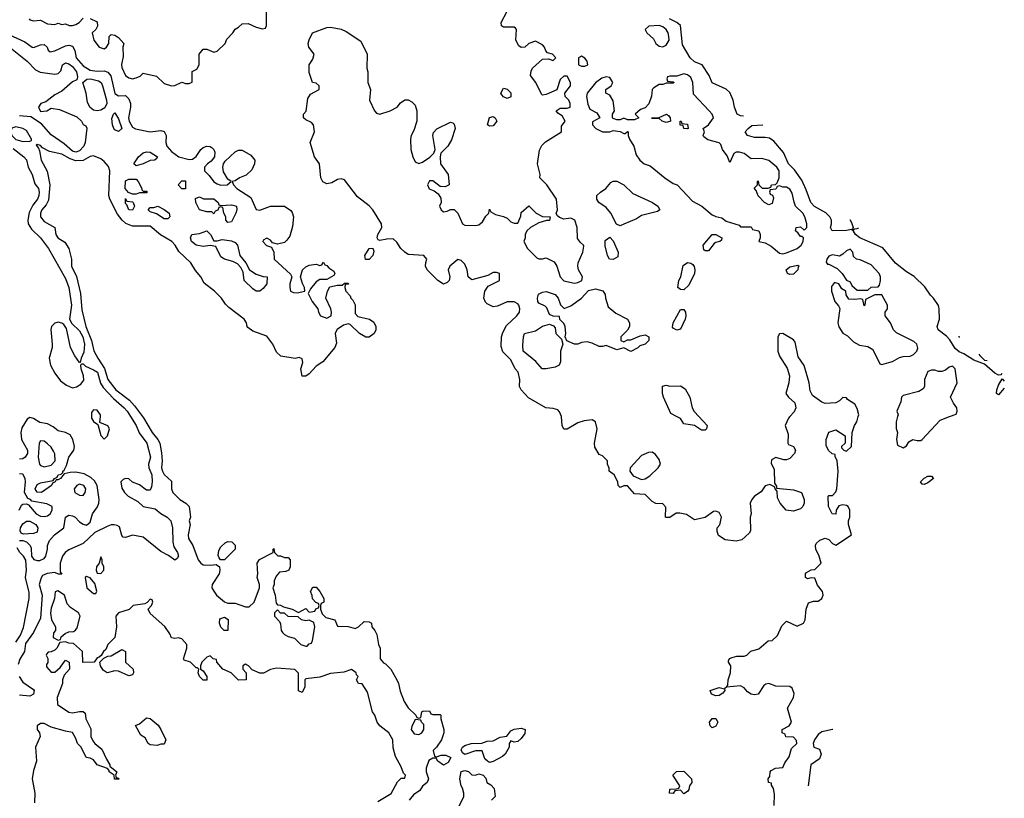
# Model space of a CAD drawing. Header units: inches. Extents: x 2380053 to 2584298, y 380219 to 546618.
# Tile 747 of 788: x 2563552 to 2569123, y 467840 to 472245. Entities that reach past the tile are written whole.
import ezdxf

# ---------------------------------------------------------------- set-up
doc = ezdxf.new("R2010")
doc.units = ezdxf.units.IN
doc.header["$MEASUREMENT"] = 0
doc.layers.add('C5466', color=7, linetype='Continuous')
doc.layers.add('C5467', color=7, linetype='Continuous')

msp = doc.modelspace()

# ---------------------------------------------------------------- linework, layer by layer
at = {"layer": 'C5466', "color": 2}
for points, elevation in [([(2564178.5, 470000), (2564210.4, 469950), (2564227.2, 469907.2), (2564270.4, 469850), (2564292, 469770), (2564280.5, 469730), (2564283, 469710), (2564298.7, 469670), (2564301.3, 469630), (2564297.6, 469602.4), (2564290, 469584), (2564270, 469584), (2564230, 469613.2), (2564190, 469628), (2564170, 469648), (2564150, 469648.7), (2564136.9, 469643.1), (2564124.7, 469630), (2564130, 469594), (2564144.7, 469570), (2564164.7, 469550), (2564219.3, 469519.3), (2564250, 469491.3), (2564318.5, 469478.5), (2564350.5, 469450.5), (2564386, 469430), (2564406.8, 469410), (2564417.1, 469370), (2564417.3, 469290), (2564423.5, 469263.5), (2564444.7, 469230), (2564450.8, 469210), (2564443.6, 469196.4), (2564430, 469188), (2564393.6, 469213.6), (2564350, 469236), (2564250, 469317.2), (2564190, 469329), (2564150, 469315.3), (2564138, 469318), (2564130, 469326), (2564115.6, 469375.6), (2564103.7, 469383.7), (2564086.8, 469386.8), (2564070, 469387), (2564050, 469379.5), (2563976.7, 469343.3), (2563910, 469281.2), (2563830, 469246.6), (2563808.6, 469231.5), (2563793.4, 469210), (2563780.7, 469170), (2563781, 469121), (2563791, 469109), (2563771, 469109), (2563750, 469117.2), (2563707.7, 469112.3), (2563680.4, 469099.6), (2563672.5, 469087.5), (2563661.6, 469050), (2563678.7, 468990), (2563670, 468859), (2563630, 468777.2), (2563583.8, 468716.2), (2563579.3, 468670), (2563553, 468627), (2563543.2, 468596.8)], 30), ([(2563550, 469298), (2563570, 469298), (2563590, 469291), (2563611, 469270), (2563615.9, 469255.9), (2563618, 469210), (2563630.9, 469190.9), (2563650, 469184.7), (2563665.4, 469185.4), (2563690, 469196), (2563699.3, 469210), (2563709.2, 469250), (2563709.3, 469270.7), (2563720.7, 469299.3), (2563749.2, 469330), (2563802, 469370), (2563810, 469430.6), (2563830, 469442), (2563850, 469438), (2563866, 469430), (2563890, 469404.7), (2563910, 469391.3), (2563930, 469386), (2563950, 469402), (2563963.7, 469450), (2563991.4, 469488.5), (2563999.5, 469510), (2564000.9, 469530), (2563989.6, 469610), (2563975.8, 469635.8), (2563954.3, 469654.3), (2563916.4, 469676.4), (2563870, 469685.1), (2563837.3, 469682.7), (2563803.6, 469676.4), (2563782, 469650), (2563770, 469642), (2563758, 469642), (2563752, 469630), (2563738, 469622), (2563731.3, 469610), (2563674.8, 469570), (2563650, 469572.7), (2563639.6, 469590), (2563650, 469614.8), (2563670, 469624.9), (2563742, 469638), (2563748, 469650), (2563763.1, 469656.9), (2563769, 469670), (2563785.6, 469674.4), (2563796.4, 469683.6), (2563795.3, 469690), (2563803.7, 469696.3), (2563816.6, 469723.4), (2563829.6, 469770.4), (2563859, 469810), (2563861.2, 469830), (2563853.2, 469870), (2563837, 469897), (2563810, 469909.3), (2563770, 469919.3), (2563742, 469942), (2563710, 469959.5), (2563666, 469966), (2563630, 469989), (2563610, 469995.3), (2563594.8, 469985.2), (2563564, 469936), (2563557.3, 469910), (2563562, 469870), (2563596.5, 469810), (2563595.3, 469790), (2563583, 469770), (2563570, 469761.3), (2563550, 469758.7)], 30), ([(2563958, 470000), (2563958, 469990), (2563970, 469972), (2563994, 469954), (2564010, 469892), (2564030, 469872), (2564048, 469890), (2564059, 469930), (2564050, 469948), (2564006, 469966), (2564008.1, 470000)], 30), ([(2564247.2, 470000), (2564252.7, 469992.7), (2564301.6, 469910), (2564334, 469870), (2564344.9, 469850), (2564353.7, 469793.7), (2564358, 469750), (2564354, 469710), (2564360.7, 469690), (2564370, 469671.3), (2564410, 469634), (2564411.3, 469590), (2564418, 469570), (2564458, 469530), (2564492, 469510), (2564511, 469490), (2564518, 469430), (2564511.3, 469410), (2564516, 469390), (2564504.9, 469330), (2564507.3, 469310), (2564530.7, 469270.7), (2564561, 469190), (2564576, 469170), (2564590, 469160.7), (2564630, 469158.8), (2564663.6, 469163.6), (2564682, 469150), (2564684.7, 469130), (2564681, 469110), (2564641, 469050), (2564638.8, 469030), (2564650, 469011.3), (2564666, 468990), (2564710, 468950.8), (2564730, 468944.9), (2564770, 468943.8), (2564830, 468924), (2564850, 468922.8), (2564879, 468950), (2564908.7, 469030), (2564908.7, 469050), (2564895.3, 469090), (2564899, 469110), (2564895.3, 469170), (2564908.8, 469191.1), (2564986, 469230), (2564986, 469250), (2564990, 469254), (2564994, 469230), (2565012, 469212), (2565028, 469212), (2565050, 469202), (2565070, 469202), (2565082, 469190), (2565082, 469150), (2565074, 469130), (2565056.9, 469123.1), (2565021, 469119), (2565002.8, 469097.2), (2564991, 469070), (2564990.8, 469049.2), (2564984.7, 469030), (2564998, 468990), (2565003.6, 468943.6), (2565010, 468934), (2565028, 468932), (2565043.6, 468923.6), (2565094, 468910), (2565130, 468892), (2565170, 468914), (2565190, 468894), (2565222, 468898), (2565227.3, 468912.7), (2565242, 468918), (2565246, 468930), (2565242, 468942), (2565227.3, 468947.3), (2565208.4, 468968.4), (2565207.3, 468987.3), (2565198, 469010), (2565210, 469034), (2565230, 469034), (2565250.9, 469010.9), (2565272, 468970), (2565272, 468950), (2565258, 468942), (2565254, 468930), (2565254, 468910), (2565263.6, 468883.6), (2565283.6, 468863.6), (2565334, 468850), (2565350, 468814), (2565410, 468812), (2565450, 468801), (2565468, 468810), (2565500.4, 468839.6), (2565530, 468838), (2565542, 468830), (2565544.7, 468810), (2565562, 468790), (2565572.7, 468767.3), (2565581, 468710), (2565591.3, 468690), (2565591.3, 468630), (2565610, 468606), (2565621, 468601), (2565651, 468571), (2565686, 468510), (2565696, 468490), (2565705.2, 468445.2), (2565727.5, 468387.5), (2565750, 468352), (2565794, 468310), (2565798, 468298), (2565810, 468294), (2565822, 468298), (2565828, 468330), (2565832.7, 468332.7), (2565870, 468334), (2565878, 468318), (2565890, 468314), (2565930, 468314), (2565934, 468310), (2565934, 468290), (2565952, 468230), (2565952, 468210), (2565938, 468170), (2565911, 468129), (2565892, 468110), (2565898, 468078), (2565910, 468074), (2565936.4, 468083.6), (2565963.6, 468083.6), (2565992, 468070), (2565976.9, 468043.1), (2565950, 468028), (2565918, 468050), (2565907.3, 468067.3), (2565890, 468068), (2565866.8, 468053.2), (2565851, 468010), (2565851, 467990), (2565864.7, 467950), (2565858, 467930), (2565830.9, 467909.1), (2565815.9, 467884.1), (2565779.8, 467860.2), (2565756, 467830)], 34), ([(2567909.6, 470000), (2567901, 469990), (2567882, 469950), (2567899.8, 469899.8), (2567898, 469850), (2567902, 469842), (2567930.7, 469830.7), (2567941, 469810), (2567936, 469790), (2567910, 469762), (2567890, 469754), (2567874.6, 469754.6), (2567830, 469768), (2567805.4, 469754.6), (2567803.6, 469736.4), (2567821, 469701), (2567822, 469622), (2567834, 469606), (2567834, 469594), (2567930, 469585.5), (2567976, 469570), (2567990.9, 469530.9), (2567991.3, 469510), (2567982, 469490), (2567970, 469478), (2567930, 469464), (2567889.4, 469469.4), (2567855.3, 469510), (2567840.4, 469540.4), (2567838, 469578), (2567826, 469590), (2567822, 469602), (2567795.3, 469615.3), (2567770, 469608), (2567746.4, 469573.6), (2567710, 469549.2), (2567694, 469530), (2567684.9, 469510), (2567691.3, 469450), (2567684.7, 469430), (2567686, 469354), (2567679.8, 469340.2), (2567637.3, 469302.7), (2567606, 469294), (2567542.7, 469302.7), (2567506, 469326), (2567499, 469350), (2567499, 469370), (2567513, 469387), (2567522, 469430), (2567510, 469457.2), (2567490, 469464), (2567478, 469462), (2567430.7, 469429.3), (2567370, 469415.3), (2567325.2, 469445.2), (2567286.4, 469453.6), (2567266.8, 469453.2), (2567230, 469428.7), (2567208.8, 469428.9), (2567206, 469430), (2567207.3, 469487.3), (2567190, 469506), (2567151.3, 469508.7), (2567130, 469519), (2567090, 469558), (2567030, 469562), (2566990, 469608), (2566970, 469608), (2566950, 469598), (2566938, 469610), (2566935.3, 469630), (2566915.3, 469670), (2566888, 469690), (2566887.3, 469707.3), (2566878, 469730), (2566878, 469750), (2566850, 469778), (2566830, 469786), (2566806, 469826), (2566803.7, 469850), (2566819.5, 469930), (2566809.4, 469969.4), (2566790, 469981.2), (2566744.7, 469975.3), (2566710, 469964), (2566650, 469929), (2566630, 469929), (2566621.2, 469950), (2566617.5, 469997.5), (2566616.5, 470000)], 34), ([(2567394.4, 470000), (2567442, 469950), (2567438, 469930), (2567430, 469922), (2567410, 469922), (2567370, 469948.7), (2567310, 469958), (2567290, 469988), (2567267.4, 470000)], 30), ([(2567820.2, 467799.8), (2567823.1, 467863.1), (2567816.4, 467896.4), (2567806, 467914), (2567806, 467926), (2567788, 467930), (2567786, 467950), (2567796.4, 467963.6), (2567798, 467990), (2567803.1, 467996.9), (2567828.8, 468011.1), (2567870, 468014), (2567880.2, 468039.8), (2567904.7, 468075.3), (2567918, 468122), (2567948, 468150), (2567947.3, 468167.3), (2567930, 468186), (2567887.3, 468187.3), (2567882, 468202), (2567866, 468210), (2567866, 468230), (2567906, 468250), (2567918, 468270), (2567895.3, 468350), (2567929.2, 468410), (2567932.9, 468432.9), (2567922.7, 468462.7), (2567910, 468473.2), (2567830, 468474), (2567790, 468489.3), (2567774, 468486), (2567762.5, 468477.5), (2567730.6, 468429.4), (2567710, 468425.2), (2567689.6, 468429.6), (2567670, 468442.7), (2567650, 468465.2), (2567630, 468476), (2567551.2, 468468.9), (2567542, 468462), (2567559, 468481), (2567561.2, 468510), (2567574, 468550), (2567575.3, 468590), (2567562, 468610), (2567563.1, 468616.9), (2567568.8, 468631.1), (2567583.1, 468636.9), (2567610, 468644.7), (2567650, 468644.7), (2567666, 468650), (2567688.4, 468671.6), (2567733.6, 468686.4), (2567786, 468730), (2567810, 468732), (2567838.6, 468761.4), (2567863.7, 468816.3), (2567890, 468842), (2567950, 468814), (2567986, 468830), (2567995.3, 468850), (2568002, 468910), (2568014.6, 468945.4), (2568044, 468956), (2568070, 468954.8), (2568090, 468971.3), (2568098, 468990), (2568093.2, 469010), (2568065.2, 469045.2), (2568050, 469086), (2568030, 469088), (2568010, 469082), (2567998, 469090), (2567998, 469110), (2568003.1, 469116.9), (2568030, 469132), (2568050, 469134), (2568086, 469170), (2568075.3, 469210), (2568057.2, 469250), (2568054, 469270), (2568059, 469281), (2568079, 469301), (2568110, 469312), (2568130, 469304.7), (2568150, 469282), (2568170, 469272), (2568258, 469330), (2568242, 469390), (2568242, 469410), (2568248.8, 469431.1), (2568249, 469470), (2568239, 469490), (2568230, 469497.2), (2568210, 469501.2), (2568186, 469494), (2568172, 469470), (2568170, 469448), (2568148.8, 469448.9), (2568128, 469490), (2568126, 469550), (2568130, 469554), (2568150, 469554), (2568170, 469574), (2568175.3, 469590), (2568182, 469690), (2568178, 469750), (2568166, 469774), (2568166, 469786), (2568148.4, 469788.4), (2568127.3, 469807.3), (2568115.3, 469835.3), (2568114, 469870), (2568129.2, 469910.8), (2568170, 469924.7), (2568222, 469890), (2568222, 469850), (2568202, 469830), (2568202, 469822), (2568214, 469810), (2568230, 469804.7), (2568258, 469830), (2568262, 469910), (2568275.3, 469950), (2568288.7, 469970), (2568296.4, 470000)], 34), ([(2568519.3, 470000), (2568511.3, 469970), (2568511.6, 469931.6), (2568518, 469910), (2568512, 469870), (2568518, 469838), (2568550, 469822), (2568570, 469834), (2568583.1, 469856.9), (2568606, 469870), (2568630, 469864.7), (2568650, 469864.7), (2568658, 469870), (2568760.2, 469979.8), (2568813.3, 470000)], 34), ([(2563548.7, 469470), (2563561.2, 469498.8), (2563570, 469504.7), (2563590, 469506), (2563601, 469501), (2563644.9, 469450), (2563670, 469437.1), (2563690, 469433.4), (2563710, 469438.8), (2563724, 469450), (2563736, 469470), (2563735.3, 469490), (2563705.6, 469505.6), (2563621.2, 469521.2), (2563613.2, 469530), (2563597, 469537), (2563578.4, 469570), (2563585.1, 469630), (2563582, 469650), (2563570, 469673.2), (2563550, 469676)], 34), ([(2563530, 468722.8), (2563556.9, 468763.1), (2563573.1, 468806.9), (2563605.1, 468970), (2563604.7, 469004.7), (2563585.1, 469090), (2563589.5, 469130), (2563587, 469187), (2563574, 469210), (2563552.7, 469230), (2563536.6, 469256.6)], 30), ([(2565578, 467822), (2565653.6, 467866.4), (2565690, 467934), (2565710, 467954), (2565730, 467954), (2565735.3, 467970), (2565723.1, 467983.1), (2565710, 468018), (2565677.2, 468077.2), (2565665.6, 468125.6), (2565662.7, 468170), (2565641.2, 468210), (2565589.3, 468249.3), (2565575.3, 468270), (2565562, 468310), (2565548.7, 468330), (2565520.2, 468440.2), (2565490, 468488), (2565468, 468490), (2565458, 468510), (2565466, 468530), (2565458, 468538), (2565455.3, 468550), (2565430, 468568), (2565386.4, 468553.6), (2565310, 468546), (2565250, 468525.2), (2565170, 468515.3), (2565164.7, 468510), (2565164.7, 468470), (2565150, 468438), (2565128.7, 468448.7), (2565128.7, 468548.7), (2565108.7, 468568.7), (2565004.5, 468575.5), (2564970.9, 468569.1), (2564931.2, 468548.9), (2564910, 468548.7), (2564867.3, 468567.3), (2564846, 468590), (2564830, 468598), (2564814, 468590), (2564814, 468570), (2564834, 468550), (2564834, 468510), (2564790, 468508.7), (2564749, 468549), (2564702, 468570), (2564668, 468610), (2564666, 468626), (2564646, 468630), (2564630, 468646), (2564610, 468638), (2564582, 468610), (2564574, 468590), (2564574, 468570), (2564590, 468562), (2564611, 468530), (2564610.8, 468509.2), (2564590, 468508.7), (2564569.3, 468529.3), (2564562, 468550), (2564566, 468570), (2564558, 468578), (2564550, 468578), (2564518, 468610), (2564482, 468622), (2564478, 468630), (2564498, 468690), (2564498, 468710), (2564470, 468742), (2564450, 468748.7), (2564430, 468744), (2564410, 468748), (2564402, 468770), (2564372.9, 468812.9), (2564290, 468886), (2564278, 468910), (2564298, 468930), (2564306, 468950), (2564302, 468962), (2564290, 468966), (2564272.7, 468947.3), (2564259.6, 468940.4), (2564194, 468930), (2564171, 468909), (2564110, 468888.7), (2564096, 468870), (2564098.8, 468810), (2564090.7, 468749.3), (2564050.7, 468709.3), (2564038.5, 468681.5), (2564026, 468670), (2564012.7, 468647.3), (2564002, 468638), (2563990, 468635.3), (2563974, 468610), (2563909, 468609), (2563908, 468670), (2563856.4, 468716.4), (2563830, 468718), (2563810, 468726), (2563778, 468722), (2563762, 468690), (2563750, 468678), (2563730, 468668), (2563712.7, 468667.3), (2563703.6, 468656.4), (2563702, 468650), (2563711.3, 468631.3), (2563711.3, 468608.7), (2563703.6, 468596.4), (2563703.6, 468583.6), (2563730, 468554), (2563750, 468554), (2563780.4, 468579.6), (2563810, 468622), (2563831.2, 468611.1), (2563834, 468570), (2563803.6, 468536.4), (2563794, 468510), (2563794, 468490), (2563764, 468410), (2563766, 468370), (2563830, 468326.8), (2563850, 468322.8), (2563890, 468332), (2563910, 468332), (2563922, 468322), (2563926.8, 468290), (2563953.4, 468233.4), (2563954.8, 468190), (2563965.2, 468165.2), (2563976, 468150), (2564017.3, 468117.3), (2564042, 468062), (2564062, 468030), (2564062, 468022), (2564102, 467990), (2564094, 467970), (2564098, 467958), (2564110, 467954), (2564112, 467948), (2564088.8, 467948.9), (2564086, 467970), (2564058, 467990), (2564058, 467998), (2564048.7, 468008.7), (2563989.3, 468029.3), (2563970, 468058), (2563950, 468068), (2563928, 468070), (2563899, 468130), (2563879, 468150), (2563870, 468178), (2563850, 468213.2), (2563810, 468219), (2563730, 468242), (2563690, 468264), (2563670, 468264), (2563651.3, 468250), (2563651.3, 468230), (2563664.7, 468210), (2563666.8, 468190), (2563640.7, 468130), (2563647.3, 468050), (2563630, 467998), (2563623, 467950), (2563638, 467870), (2563634.6, 467814.6)], 34), ([(2563548.8, 468528.8), (2563570, 468496.3), (2563630, 468454.8), (2563633.4, 468450), (2563630, 468428.7), (2563610, 468417.2), (2563550, 468422.9)], 30), ([(2568152.3, 468228.6), (2568150, 468228.7), (2568090, 468215.3), (2568070, 468201.2), (2568048.4, 468171.6), (2568040.7, 468150), (2568044.7, 468130), (2568077.5, 468117.5), (2568087.3, 468090), (2568076.3, 468063.7), (2568028, 468030), (2568012.2, 467911.5)], 34), ([(2566026, 467770), (2566064, 467850), (2566064, 467870), (2566057.2, 467897.2), (2566049, 467910), (2566042, 467950), (2566050, 467992), (2566070, 467998), (2566090.9, 467990.9), (2566110, 467972), (2566130, 467971.3), (2566150, 467978), (2566174, 467970), (2566190, 467954), (2566194, 467930), (2566216.9, 467916.9), (2566236, 467896), (2566242, 467850), (2566222, 467830)], 34)]:
    msp.add_lwpolyline(points, dxfattribs=dict(at, elevation=elevation))
for points, elevation in [([(2563670, 469862), (2563661, 469850), (2563656.5, 469770), (2563664.4, 469730), (2563670, 469722), (2563690, 469714.4), (2563730, 469724.9), (2563753, 469750), (2563750, 469788), (2563743.8, 469803.8), (2563730, 469826), (2563710, 469846), (2563690, 469861.2)], 34), ([(2567130, 469799), (2567110, 469796), (2567070, 469779.3), (2567006, 469710), (2567004.7, 469690), (2567023.5, 469663.5), (2567070, 469642.8), (2567090, 469646.8), (2567116.3, 469663.7), (2567165.2, 469710), (2567178, 469730), (2567170, 469757.2), (2567150, 469785.2)], 34), ([(2568670, 469615.3), (2568658, 469618), (2568649, 469630), (2568670, 469651.3), (2568690, 469662), (2568710, 469662), (2568722, 469650), (2568690, 469625.2)], 30), ([(2563890, 469617.6), (2563874.8, 469610), (2563859.1, 469590), (2563864, 469570), (2563890, 469555.5), (2563910, 469554), (2563922, 469570), (2563925.1, 469590), (2563915.1, 469610)], 34), ([(2563573.6, 469333.6), (2563560.9, 469340.9), (2563554, 469354), (2563557, 469370), (2563570, 469393), (2563590, 469408.2), (2563610, 469408.4), (2563643.8, 469390), (2563654.9, 469370), (2563650, 469345.2), (2563630, 469338)], 30), ([(2564688.4, 469188.4), (2564680.2, 469200.2), (2564674.6, 469214.6), (2564678, 469242), (2564690, 469262), (2564714.6, 469285.4), (2564730, 469292), (2564751.6, 469291.6), (2564771.6, 469271.6), (2564771, 469250), (2564710, 469188.7)], 34), ([(2564010, 469206), (2564002, 469170), (2563986.8, 469150), (2563984.7, 469130), (2563990, 469114), (2564010, 469112), (2564028, 469130), (2564028, 469150), (2564018, 469170), (2564018, 469190)], 34), ([(2563930, 469095.3), (2563922, 469090), (2563931, 469030), (2563970, 468998), (2563982, 468998), (2563988.4, 469011.6), (2563976, 469056), (2563950, 469088)], 34), ([(2563766.8, 469013.2), (2563751.6, 469008.4), (2563748, 468970), (2563730, 468915.3), (2563727, 468887), (2563731.3, 468850), (2563754, 468810), (2563754, 468790), (2563743.6, 468776.4), (2563742, 468750), (2563770, 468734), (2563782, 468738), (2563787.3, 468752.7), (2563808.4, 468771.6), (2563830, 468782), (2563856.4, 468783.6), (2563868.4, 468791.6), (2563876.4, 468803.6), (2563894, 468870), (2563884, 468890), (2563839.6, 468919.6), (2563821, 468941), (2563805.2, 468990)], 34), ([(2564730, 468788.7), (2564708, 468790), (2564690, 468808), (2564682, 468830), (2564684.7, 468855.3), (2564710, 468864.7), (2564731, 468851)], 30), ([(2565010, 468906), (2564994, 468890), (2564994, 468870), (2565021, 468841), (2565026.8, 468826.8), (2565030.8, 468790), (2565038.5, 468778.5), (2565050, 468766), (2565070, 468756), (2565106, 468746), (2565142, 468710), (2565170, 468701), (2565179, 468701), (2565190, 468714), (2565202, 468718), (2565208, 468732), (2565222, 468810), (2565215.3, 468835.3), (2565190, 468848.7), (2565170, 468844), (2565146, 468850), (2565127.3, 468867.3), (2565070, 468868.7), (2565050, 468888), (2565027.3, 468887.3)], 34), ([(2564170, 468533.2), (2564110, 468559), (2564090, 468562), (2564046, 468550), (2564024.7, 468564.7), (2564008.7, 468590), (2564006, 468610), (2564027.3, 468632.7), (2564050, 468644.7), (2564070, 468646), (2564130, 468682), (2564151.3, 468670), (2564151.3, 468610), (2564193.4, 468570), (2564194.8, 468550), (2564190, 468538)], 34), ([(2567490, 468419), (2567466, 468430), (2567458, 468450), (2567510, 468466), (2567539.8, 468459.8), (2567541, 468450), (2567530, 468435.3), (2567510, 468421.2)], 34), ([(2564330, 468138), (2564290, 468142), (2564278, 468150), (2564262, 468182), (2564236.4, 468196.4), (2564207.3, 468252.7), (2564230, 468262), (2564270, 468296), (2564290, 468290.8), (2564334.6, 468254.6), (2564351, 468230), (2564378, 468170), (2564370, 468146), (2564350, 468146)], 34), ([(2565790, 468286), (2565770, 468246), (2565766.8, 468230), (2565784.5, 468204.5), (2565810, 468201), (2565828, 468210), (2565838, 468230), (2565838, 468258), (2565826, 468270), (2565822, 468282)], 34), ([(2567470, 468238), (2567458, 468250), (2567455.3, 468270), (2567470, 468291.3), (2567490, 468291), (2567501, 468270), (2567490, 468248)], 34), ([(2566350, 468158), (2566330, 468166), (2566322, 468150), (2566321, 468130), (2566298.8, 468090), (2566283.4, 468076.6), (2566230, 468048.7), (2566210, 468042), (2566198, 468050), (2566184, 468064), (2566168, 468108), (2566130, 468108.7), (2566070, 468088.7), (2566056.4, 468096.4), (2566050, 468114), (2566058, 468130), (2566070, 468138), (2566106, 468150), (2566167.3, 468152.7), (2566196.4, 468163.6), (2566230, 468166), (2566270, 468186), (2566308.7, 468191.3), (2566330, 468222), (2566348.8, 468231.1), (2566390, 468236), (2566411.3, 468230), (2566410, 468206), (2566390, 468178), (2566370, 468162)], 34), ([(2567310, 467866), (2567290, 467886), (2567258, 467882), (2567250, 467868), (2567228, 467870), (2567230, 467892), (2567267.3, 467892.7), (2567282, 467898), (2567286, 467910), (2567248, 467970), (2567268.4, 467991.6), (2567310, 467994), (2567352, 467950), (2567354, 467930), (2567342, 467910), (2567338, 467890), (2567330, 467878)], 34)]:
    msp.add_lwpolyline(points, close=True, dxfattribs=dict(at, elevation=elevation))
at = {"layer": 'C5467', "color": 2}
for points, elevation in [([(2563950, 472251.3), (2563990, 472232), (2563991.6, 472208.4), (2563982, 472190), (2563962, 472170), (2563971.3, 472130), (2564002, 472090), (2564030, 472081), (2564042, 472090), (2564055.3, 472110), (2564058, 472150), (2564070, 472162), (2564090, 472158), (2564110, 472144.7), (2564141, 472110), (2564136, 472090), (2564136.9, 472036.9), (2564127.9, 471992.1), (2564130, 471974), (2564151.3, 471930), (2564170, 471916), (2564190, 471911), (2564210, 471916), (2564233.6, 471926.4), (2564250, 471942), (2564326.4, 471926.4), (2564370, 471884.7), (2564410, 471871.3), (2564430, 471872), (2564470, 471891.3), (2564490, 471884.7), (2564510, 471884.7), (2564528, 471892), (2564528.4, 471951.6), (2564554.6, 471965.4), (2564568, 471990), (2564568, 472050), (2564590, 472078), (2564610, 472078), (2564650, 472061), (2564670, 472066.8), (2564714, 472110), (2564724.7, 472135.3), (2564758, 472170), (2564770, 472192), (2564790, 472202), (2564810, 472222), (2564843.6, 472223.6), (2564890, 472202), (2564926, 472194), (2564942, 472198), (2564947.3, 472212.7), (2564948, 472290)], 38), ([(2566616.5, 470000), (2566606.6, 470026.6), (2566597, 470037), (2566570, 470046), (2566528, 470050), (2566430, 470106), (2566389.2, 470150), (2566379.3, 470170), (2566382, 470210), (2566372.3, 470250), (2566356, 470270), (2566330, 470321.2), (2566285.1, 470365.1), (2566276.6, 470396.6), (2566278, 470450), (2566285.4, 470474.6), (2566305.4, 470514.6), (2566364, 470570), (2566379, 470590), (2566382, 470610), (2566375.3, 470630), (2566370, 470638), (2566350, 470648), (2566310, 470648.7), (2566255.9, 470624.1), (2566230, 470621.2), (2566197, 470637), (2566187.2, 470647.2), (2566177, 470670), (2566182.7, 470710), (2566202.9, 470737.1), (2566266, 470770), (2566266, 470810), (2566250, 470815.3), (2566230, 470814), (2566201.4, 470798.6), (2566110, 470774), (2566089, 470790), (2566084, 470830), (2566070, 470862), (2566050, 470882), (2566030, 470888.7), (2565984.7, 470850), (2565976, 470830), (2565986, 470790), (2565981, 470770), (2565970, 470759), (2565949.1, 470749.1), (2565918, 470770), (2565858, 470830), (2565848.7, 470850), (2565848.8, 470871.1), (2565855.3, 470890), (2565838, 470910), (2565750, 470917.2), (2565730, 470929.2), (2565709, 470950), (2565685.6, 470985.6), (2565664.7, 471004.7), (2565630, 471003.7), (2565590, 470995.3), (2565580.2, 471000.2), (2565575.3, 471010), (2565579, 471030), (2565601.2, 471070), (2565599, 471090), (2565549.3, 471170), (2565530, 471192.7), (2565462.4, 471242.4), (2565390, 471339), (2565370, 471344), (2565350, 471341.2), (2565317.5, 471322.5), (2565290, 471316), (2565267, 471327), (2565255.1, 471350), (2565248.7, 471430), (2565219, 471470), (2565195.3, 471550), (2565219, 471610), (2565214, 471650), (2565203.1, 471663.1), (2565170, 471678), (2565158, 471690), (2565158, 471710), (2565172.7, 471727.3), (2565181.2, 471798.8), (2565196.4, 471823.6), (2565246, 471850), (2565246, 471870), (2565230, 471886), (2565208.8, 471888.9), (2565190, 471946), (2565188.7, 471990), (2565210, 472022), (2565217.2, 472050), (2565187, 472090), (2565184.5, 472110), (2565189.6, 472130.4), (2565209.4, 472170.6), (2565290, 472200.7), (2565310, 472202), (2565370.6, 472190.6), (2565398.5, 472178.5), (2565482.8, 472122.8), (2565518, 472050), (2565516, 471970), (2565521, 471950), (2565520.7, 471890), (2565537.3, 471850), (2565531, 471790), (2565558.8, 471730), (2565570, 471716), (2565590, 471710.8), (2565648, 471730), (2565688, 471750), (2565705.6, 471774.4), (2565730, 471791), (2565750, 471791), (2565770, 471781), (2565790, 471762), (2565798.8, 471730), (2565799.1, 471670), (2565782.5, 471617.5), (2565766, 471590), (2565762.8, 471570), (2565765.5, 471510), (2565776.3, 471470), (2565790, 471441), (2565810, 471430.8), (2565830, 471438.8), (2565873.3, 471466.7), (2565895.3, 471490), (2565902.7, 471510), (2565889, 471590), (2565893.2, 471606.8), (2565912.5, 471627.5), (2565990, 471664.7), (2566002, 471662), (2566010, 471654), (2566014.8, 471630), (2565995.5, 471564.5), (2565974.8, 471530), (2565934.8, 471490), (2565930.6, 471470), (2565933.4, 471430), (2565976.3, 471370), (2565982, 471310), (2565959.8, 471300.2), (2565930, 471302), (2565890, 471332.7), (2565870, 471333.2), (2565858.8, 471310), (2565867.9, 471287.9), (2565896, 471276), (2565919.1, 471259.1), (2565934.8, 471234.8), (2565936, 471210), (2565927.3, 471190), (2565936, 471170), (2565950, 471158.8), (2565970, 471161), (2565990, 471171), (2566010, 471171), (2566030, 471151.3), (2566058, 471090), (2566070, 471082.8), (2566130, 471081), (2566150, 471084.7), (2566170, 471102), (2566190, 471134), (2566206, 471150), (2566210, 471174), (2566218, 471158), (2566243.6, 471143.6), (2566290, 471132), (2566310, 471122), (2566330, 471102), (2566350, 471094), (2566370, 471094), (2566387.3, 471132.7), (2566390, 471154), (2566432.7, 471192.7), (2566474, 471150), (2566510, 471132), (2566554, 471130), (2566550, 471108.7), (2566531.6, 471108.4), (2566490, 471095.3), (2566442, 471070), (2566422, 471050), (2566412, 471030), (2566412, 471010), (2566404.7, 470990), (2566424.7, 470950), (2566476.9, 470896.9), (2566490, 470891.3), (2566510, 470891.3), (2566530, 470898), (2566575.9, 470875.9), (2566590.7, 470850.7), (2566610.7, 470790), (2566630, 470768.2), (2566690, 470754), (2566710, 470757.3), (2566732.3, 470770), (2566736, 470790), (2566712.7, 470830), (2566709.3, 470850), (2566712.3, 470870), (2566738, 470930), (2566743.1, 470963.1), (2566742, 470970), (2566724.1, 470984.1), (2566707, 471007), (2566706, 471070), (2566693.2, 471110), (2566670, 471121.2), (2566630, 471117.2), (2566605.2, 471125.2), (2566594.6, 471134.6), (2566588, 471148), (2566594, 471170), (2566589, 471230), (2566535.3, 471310), (2566495.3, 471350), (2566496, 471370), (2566481.2, 471430), (2566492.5, 471507.5), (2566506, 471534), (2566526.3, 471553.7), (2566618, 471610), (2566618, 471642), (2566638, 471670), (2566620.4, 471700.4), (2566596.4, 471716.4), (2566588, 471730), (2566610, 471744.7), (2566650, 471744.7), (2566666, 471750), (2566666, 471770), (2566658, 471790), (2566638, 471810), (2566635.3, 471830), (2566668, 471870), (2566668, 471890), (2566650, 471926), (2566630, 471926), (2566610, 471906), (2566591, 471849), (2566530, 471822), (2566510, 471818), (2566504, 471824), (2566472.3, 471890), (2566441.2, 471930), (2566445.6, 471954.4), (2566454, 471970), (2566510, 472022), (2566543.6, 472023.6), (2566570, 472014), (2566586, 472030), (2566566, 472050), (2566538, 472058), (2566528.4, 472068.4), (2566522, 472090), (2566510, 472102), (2566470, 472124), (2566432, 472110), (2566410, 472089), (2566390, 472088), (2566376.4, 472096.4), (2566359, 472130), (2566362, 472190), (2566356.5, 472196.5), (2566350, 472202), (2566290, 472202), (2566278, 472210), (2566275.3, 472230), (2566308.7, 472290)], 34), ([(2563604.7, 472250), (2563610, 472244.7), (2563630, 472238), (2563670, 472242), (2563710, 472222), (2563750, 472218), (2563770, 472224.7), (2563790, 472218), (2563810, 472222), (2563831.6, 472211.6), (2563850, 472211.3), (2563870, 472218), (2563888, 472230), (2563910, 472254)], 38), ([(2567646.2, 471699.1), (2567630, 471700.5), (2567611.2, 471711.2), (2567595.6, 471750), (2567589.4, 471790), (2567570, 471833.2), (2567550, 471852.3), (2567470, 471888), (2567453.2, 471930), (2567414, 471990), (2567370, 472007.3), (2567345.6, 472030), (2567302, 472102), (2567290, 472211.5), (2567270, 472229.7), (2567227.6, 472250)], 30), ([(2563490, 472160.3), (2563579.9, 472119.9), (2563622, 472090), (2563630, 472087.3), (2563670, 472103), (2563690, 472104.9), (2563707.3, 472090), (2563713.4, 472073.4), (2563723.4, 472063.4), (2563750, 472068), (2563810, 472098), (2563830, 472101.6), (2563850, 472094.9), (2563863.7, 472070), (2563871.9, 472030), (2563910, 471984.2), (2563950, 471960.2), (2563990, 471953.1), (2564030, 471955.3), (2564050, 471948.2), (2564066.6, 471926.6), (2564090, 471826.8), (2564110, 471813.4), (2564150, 471816.3), (2564170, 471797.3), (2564178.7, 471770), (2564178.8, 471750), (2564166.5, 471690), (2564170.3, 471670), (2564190, 471636.4), (2564207.2, 471627.2), (2564290, 471610.3), (2564350, 471618.3), (2564370, 471611.8), (2564380.9, 471590), (2564379.5, 471550), (2564384.9, 471530), (2564410, 471498.4), (2564451.7, 471468.3), (2564510, 471454.9), (2564530, 471456.3), (2564550, 471470.8), (2564577, 471510), (2564590, 471521.6), (2564610.4, 471530.4), (2564630, 471528), (2564640.3, 471520.3), (2564650.5, 471510), (2564655.3, 471495.3), (2564654.9, 471470), (2564635.6, 471444.4), (2564614, 471430), (2564597.3, 471410), (2564597.3, 471390), (2564624.4, 471364.4), (2564650, 471328.2), (2564670, 471315.5), (2564690, 471308), (2564726, 471310), (2564748, 471330), (2564730, 471342), (2564704.4, 471384.4), (2564700.7, 471410), (2564705.1, 471430), (2564715.2, 471444.8), (2564770, 471497.3), (2564790, 471507.7), (2564810, 471506), (2564859.2, 471479.2), (2564882, 471450), (2564880.5, 471430), (2564865.3, 471394.7), (2564833.7, 471366.3), (2564796, 471350), (2564770, 471332.7), (2564754, 471330), (2564762, 471310), (2564781, 471290), (2564859, 471239), (2564890, 471170.8), (2564910, 471168.2), (2564970, 471190.6), (2565050, 471190.8), (2565086, 471166), (2565094.2, 471154.2), (2565101.6, 471130), (2565094.6, 471074.6), (2565079.4, 471020.6), (2565063.2, 470996.8), (2565050, 470985.1), (2565010, 470975.1), (2564982.7, 470982.7), (2564970, 470997.2), (2564950, 471008.7), (2564930, 470998), (2564926.8, 470990), (2564948.3, 470968.3), (2564977.3, 470957.3), (2564990.6, 470930.6), (2564991, 470890), (2565084.9, 470804.9), (2565090.8, 470790), (2565080.5, 470750), (2565079.3, 470730), (2565084.9, 470710), (2565101.7, 470701.7), (2565120.9, 470699.1), (2565166, 470710), (2565164, 470730), (2565152.1, 470752.1), (2565140.9, 470790), (2565152.3, 470830), (2565170, 470847.7), (2565190, 470856.3), (2565230, 470861), (2565250, 470854), (2565262, 470858), (2565270, 470874), (2565278, 470858), (2565290, 470854), (2565301, 470841), (2565330, 470822), (2565334.8, 470810), (2565330, 470798), (2565290, 470775.3), (2565250, 470775.3), (2565230, 470762), (2565198, 470722), (2565183.6, 470696.4), (2565207.3, 470650), (2565238, 470610), (2565242, 470590), (2565254, 470570), (2565290, 470556), (2565313.2, 470570), (2565316, 470590), (2565312.3, 470610), (2565284, 470670), (2565292.7, 470710), (2565306, 470734), (2565350, 470744), (2565376.4, 470743.6), (2565390, 470754), (2565410, 470754), (2565411.3, 470748.7), (2565394, 470746), (2565392, 470730), (2565398, 470710), (2565422, 470682), (2565424.7, 470670), (2565437.3, 470657.3), (2565450, 470632), (2565450, 470582), (2565465.2, 470565.2), (2565530.4, 470550.4), (2565554.6, 470534.6), (2565566.8, 470510), (2565566.8, 470490), (2565557.3, 470470), (2565530, 470449), (2565510, 470448.7), (2565475.3, 470470), (2565421.2, 470521.2), (2565410, 470525.2), (2565384.1, 470515.9), (2565348.1, 470491.9), (2565340.5, 470479.5), (2565337.3, 470470), (2565345.2, 470414.8), (2565334.8, 470390), (2565266.8, 470310), (2565230, 470285.2), (2565190, 470242), (2565170, 470228.7), (2565150, 470228), (2565142, 470270), (2565153.6, 470306.4), (2565150, 470326), (2565133.6, 470333.6), (2565110, 470328.7), (2565030, 470342), (2565004.7, 470364.7), (2564984, 470410), (2564950, 470454), (2564870, 470482), (2564843.1, 470503.1), (2564838, 470510), (2564835.3, 470530), (2564822, 470550), (2564736, 470616), (2564716, 470636), (2564693.2, 470670), (2564653.2, 470710), (2564595.3, 470755.3), (2564577, 470790), (2564546.7, 470826.7), (2564520.9, 470870), (2564453, 470933), (2564431.6, 470970), (2564412, 470990), (2564347.6, 471027.6), (2564290, 471076.9), (2564190, 471077.4), (2564152.2, 471092.2), (2564130.9, 471110.9), (2564104.6, 471144.6), (2564062.4, 471230), (2564056.9, 471250), (2564061, 471390), (2564054.1, 471414.1), (2564030, 471442), (2564010, 471457.7), (2563970, 471474), (2563950, 471471.3), (2563910, 471448.4), (2563870, 471445.7), (2563837.8, 471457.8), (2563790, 471485.1), (2563719.5, 471499.5), (2563680.9, 471520.9), (2563670, 471533.2), (2563650, 471538), (2563645.4, 471534.6), (2563658.8, 471518.8), (2563664, 471504), (2563673.4, 471450), (2563707.4, 471387.4), (2563721.8, 471310), (2563715.6, 471224.4), (2563702.4, 471197.6), (2563677.6, 471170), (2563668.7, 471150), (2563669, 471129), (2563690, 471103), (2563751.3, 471070), (2563756, 471030), (2563766.8, 471010), (2563806.8, 470986.8), (2563830.6, 470950.6), (2563844, 470890), (2563844, 470850), (2563872.5, 470792.5), (2563896.1, 470696.1), (2563902.8, 470602.7), (2563926.5, 470510), (2563957.8, 470430), (2563972, 470372), (2563993.4, 470330), (2564031.9, 470271.9), (2564050.3, 470210), (2564095.3, 470150), (2564172.6, 470092.6), (2564201.3, 470061.3), (2564247.2, 470000)], 34), ([(2563490, 472092.7), (2563594, 472010), (2563640.5, 471960.5), (2563667.4, 471947.4), (2563750, 471936.3), (2563770, 471940.7), (2563784.5, 471955.5), (2563794, 471990), (2563810, 472000.7), (2563830, 471994.9), (2563850, 471980.5), (2563872.4, 471950), (2563878, 471922), (2563874.4, 471905.6), (2563850, 471893.2), (2563790, 471841.2), (2563750, 471819), (2563699.1, 471780.9), (2563672, 471770), (2563658, 471750), (2563670, 471726), (2563706, 471730), (2563730, 471744), (2563776.7, 471736.7), (2563875.6, 471695.6), (2563901, 471670), (2563910, 471652), (2563925.4, 471645.4), (2563931.3, 471631.3), (2563922, 471550), (2563914, 471530), (2563890, 471503.6), (2563870, 471496.3), (2563850, 471500.5), (2563802.5, 471542.5), (2563730, 471592.7), (2563675.6, 471655.6), (2563615.1, 471695.1), (2563550, 471702)], 30), ([(2569108.4, 470243.6), (2569103.6, 470236.4), (2569090, 470234), (2569070, 470244.5), (2569010, 470295.3), (2568950, 470318.7), (2568894.3, 470354.3), (2568866.7, 470366.7), (2568845.3, 470385.3), (2568814, 470434), (2568794.9, 470454.9), (2568748.7, 470490), (2568742, 470510), (2568756, 470550), (2568754.5, 470610), (2568750, 470628), (2568722, 470670), (2568706, 470686), (2568673.6, 470733.6), (2568612.6, 470792.6), (2568570, 470818.4), (2568507.4, 470867.4), (2568434.9, 470954.9), (2568304.5, 471010), (2568280.9, 471030), (2568270, 471049), (2568258, 471058), (2568230, 471051.5), (2568148.7, 471050), (2568139.5, 471070), (2568145.6, 471090), (2568144.7, 471110), (2568135.1, 471130), (2568112.1, 471152.1), (2568048.9, 471188.9), (2568028, 471210), (2568002.2, 471282.2), (2567976.5, 471336.5), (2567936.5, 471396.5), (2567901.7, 471430), (2567873.5, 471493.5), (2567818, 471558), (2567793.9, 471573.9), (2567770, 471579.1), (2567710, 471579.1), (2567669.2, 471590), (2567657, 471610), (2567673.3, 471630), (2567694.3, 471645.7), (2567756.7, 471650)], 30), ([(2563515.5, 471515.5), (2563576, 471470), (2563590, 471451.3), (2563599.1, 471410), (2563623, 471370), (2563637.3, 471317.3), (2563658, 471290), (2563662.8, 471270), (2563660.7, 471250), (2563653.4, 471230), (2563625.3, 471194.8), (2563604.9, 471155.1), (2563597.6, 471110), (2563599.3, 471090), (2563619.5, 471059.5), (2563670, 471010.7), (2563714, 470950), (2563810, 470780.7), (2563830.3, 470730), (2563845.5, 470630), (2563834, 470550), (2563847.1, 470527.1), (2563890, 470485.5), (2563908.8, 470450), (2563919, 470410), (2563915.5, 470364.5), (2563898.8, 470330), (2563894, 470306), (2563890, 470306), (2563863.1, 470343.1), (2563839.6, 470390), (2563817.5, 470497.5), (2563801.2, 470521.2), (2563790, 470529), (2563770, 470533.2), (2563750, 470529), (2563731, 470510), (2563727.9, 470492.1), (2563736.3, 470410), (2563735.5, 470390), (2563718, 470330), (2563726, 470290), (2563750, 470246), (2563782, 470202), (2563816.8, 470176.8), (2563850, 470162.8), (2563872.3, 470167.7), (2563897.6, 470182.4), (2563914, 470206), (2563912.3, 470230), (2563899.3, 470270), (2563898, 470290), (2563902, 470298), (2563910, 470298), (2563924.9, 470284.9), (2563970, 470264.9), (2563991.9, 470250), (2564008.9, 470188.9), (2564024, 470164.1), (2564081.6, 470101.6), (2564143.8, 470050), (2564159.5, 470030), (2564178.5, 470000)], 30), ([(2568248, 471114.3), (2568257.6, 471097.6), (2568266.8, 471070), (2568263.6, 471063.6), (2568270, 471054), (2568278, 471062), (2568290, 471062.8), (2568299.1, 471068.3)], 30), ([(2568296.4, 470000), (2568299, 470010), (2568290, 470046), (2568278, 470070), (2568236.4, 470096.4), (2568230, 470106), (2568210, 470108), (2568191.2, 470088.9), (2568170, 470078), (2568110, 470074), (2568090, 470081.2), (2568038.4, 470118.4), (2568024.5, 470144.5), (2568018, 470190), (2567990, 470288), (2567957.2, 470337.2), (2567940.2, 470420.2), (2567930, 470434), (2567870, 470468.7), (2567850, 470468), (2567841, 470450), (2567841, 470370), (2567850, 470342), (2567894.4, 470274.4), (2567906.8, 470230), (2567902.8, 470190), (2567886.8, 470130), (2567901, 470110), (2567937.1, 470077.1), (2567944, 470050), (2567933, 470027), (2567909.6, 470000)], 34), ([(2568864.9, 470454.1), (2568864.7, 470450), (2568868.4, 470448.8)], 30), ([(2568979.5, 470352.7), (2568984.8, 470344.8), (2569010, 470318.8), (2569025.8, 470317.5)], 30), ([(2568813.3, 470000), (2568850, 470014), (2568855.3, 470030), (2568854, 470050), (2568834.6, 470074.6), (2568818, 470110), (2568855.3, 470190), (2568844, 470270), (2568830, 470284), (2568810, 470279), (2568790, 470262), (2568770, 470255.3), (2568750, 470255.3), (2568730, 470262), (2568710, 470262), (2568690, 470255.3), (2568671.3, 470210), (2568672, 470170), (2568663.6, 470156.4), (2568638.8, 470141.2), (2568550, 470118), (2568542, 470110), (2568536.9, 470083.1), (2568514, 470030), (2568522, 470010), (2568519.3, 470000)], 34), ([(2569090, 470122), (2569078, 470130), (2569081.2, 470150), (2569090, 470178), (2569110, 470214), (2569121.8, 470200.4)], 30), ([(2567267.4, 470000), (2567236.4, 470016.4), (2567194, 470110), (2567189.2, 470130.8), (2567189.2, 470170.8), (2567210, 470178), (2567230.9, 470170.9), (2567290, 470174), (2567317, 470157), (2567344, 470110), (2567356, 470050), (2567367.9, 470027.9), (2567394.4, 470000)], 30), ([(2569122.8, 470160.6), (2569090, 470122)], 30), ([(2564008.1, 470000), (2564008.7, 470010), (2563990, 470035.3), (2563970, 470038), (2563958, 470022), (2563958, 470000)], 30)]:
    msp.add_lwpolyline(points, dxfattribs=dict(at, elevation=elevation))
for points, elevation in [([(2567170, 472212), (2567111.2, 472208.9), (2567091.3, 472190), (2567101, 472170), (2567137.5, 472137.5), (2567151.3, 472110), (2567170, 472096), (2567190, 472091), (2567210, 472100.7), (2567226, 472130), (2567225.2, 472150), (2567221.2, 472170), (2567210, 472188.7), (2567190, 472205.2)], 34), ([(2566730, 472038), (2566714, 472030), (2566714, 471990), (2566730, 471982), (2566750, 471982), (2566766, 471990), (2566762, 472010), (2566750, 472028)], 34), ([(2567310, 471939), (2567270, 471926), (2567230, 471926), (2567218, 471922), (2567214, 471910), (2567218, 471898), (2567250, 471894), (2567254, 471890), (2567250, 471886), (2567210, 471886), (2567190, 471878), (2567170, 471878), (2567139.8, 471860.2), (2567131.3, 471850), (2567127.1, 471812.9), (2567111, 471769), (2567090, 471746), (2567063.6, 471736.4), (2567034, 471710), (2567054, 471690), (2567030, 471678), (2566990, 471678), (2566970, 471688), (2566950, 471678), (2566930, 471678), (2566910, 471686), (2566906, 471690), (2566906, 471710), (2566918, 471730), (2566910, 471786), (2566890, 471818), (2566868.7, 471830), (2566868, 471850), (2566898, 471870), (2566908, 471890), (2566890, 471918), (2566870, 471922), (2566846.4, 471913.6), (2566810, 471888), (2566762, 471830), (2566758, 471810), (2566766.4, 471766.4), (2566778, 471738), (2566818, 471718), (2566834, 471690), (2566792.7, 471667.3), (2566792, 471650), (2566811.3, 471630), (2566850, 471611), (2566890, 471611.3), (2566910, 471618), (2566950, 471612), (2566970, 471602), (2566978, 471602), (2566990, 471612), (2566994, 471610), (2566994, 471590), (2567002, 471570), (2567026, 471530), (2567039.8, 471479.8), (2567061, 471450), (2567084.7, 471430), (2567119.1, 471419.1), (2567202, 471350), (2567250, 471318), (2567270.9, 471310.9), (2567358.5, 471218.5), (2567410.6, 471190.6), (2567470, 471141), (2567490, 471131.3), (2567524.7, 471124.7), (2567550, 471104.7), (2567622, 471082), (2567630, 471074), (2567690, 471074), (2567698, 471058), (2567734, 471050), (2567742, 471030), (2567742, 471010), (2567734, 470990), (2567770, 470982), (2567804.5, 470964.5), (2567850, 470924.7), (2567870, 470921), (2567890, 470926.8), (2567950, 470950.8), (2567973.2, 470970), (2567984, 470990), (2567986, 471010), (2567978, 471018), (2567970, 471018), (2567957.2, 471037.2), (2567942, 471050), (2567946, 471070), (2567970, 471074), (2567990, 471054), (2568006, 471070), (2568006, 471090), (2567994, 471130), (2567982, 471150), (2567942, 471190), (2567932.9, 471212.9), (2567923.1, 471263.1), (2567910, 471286), (2567890, 471298), (2567870, 471298), (2567850, 471306), (2567838, 471302), (2567830, 471286), (2567798, 471282), (2567794, 471270), (2567798, 471258), (2567812, 471252), (2567816.9, 471236.9), (2567810, 471206), (2567790, 471198), (2567766, 471210), (2567730, 471248), (2567719, 471279), (2567708, 471292), (2567726, 471310), (2567726, 471330), (2567730, 471334), (2567734, 471310), (2567752.7, 471292.7), (2567787.3, 471292.7), (2567802, 471298), (2567806, 471310), (2567828, 471312), (2567838, 471322), (2567848, 471350), (2567848, 471390), (2567835.3, 471410), (2567790, 471448.7), (2567750, 471459), (2567690, 471458), (2567650, 471488.7), (2567625.4, 471494.6), (2567605.4, 471494.6), (2567591.6, 471488.4), (2567570, 471438), (2567554, 471474), (2567529.2, 471510), (2567519, 471539), (2567509, 471549), (2567445.6, 471565.6), (2567423.1, 471583.1), (2567418, 471590), (2567426, 471610), (2567418, 471630), (2567449.1, 471650.9), (2567477.2, 471690), (2567469.2, 471710), (2567453.2, 471730), (2567363.7, 471823.7), (2567360.9, 471890), (2567350, 471917.2), (2567330, 471933.2)], 34), ([(2563990, 471728.7), (2563970, 471734), (2563950, 471748.7), (2563935.9, 471775.9), (2563927.3, 471830), (2563908.7, 471890), (2563931.8, 471908.2), (2563952, 471910), (2563998.3, 471898.3), (2564012.7, 471890), (2564020.4, 471870), (2564043.7, 471790), (2564045.5, 471770), (2564033, 471747), (2564010, 471733.2)], 30), ([(2566310, 471799), (2566290, 471808.7), (2566280.2, 471820.2), (2566274, 471830), (2566290, 471858), (2566310, 471851.3), (2566330, 471832), (2566330, 471808)], 34), ([(2564110, 471612.7), (2564090, 471621.2), (2564083.7, 471630), (2564076, 471650), (2564074, 471686), (2564082, 471710), (2564090, 471718), (2564110, 471684.7), (2564130, 471629)], 30), ([(2567210, 471664), (2567186, 471670), (2567170, 471686), (2567130, 471686), (2567126, 471690), (2567170, 471692), (2567210.9, 471710.9), (2567223.6, 471703.6), (2567232, 471690), (2567234, 471670), (2567230, 471668.7)], 34), ([(2566210, 471642), (2566198, 471650), (2566210, 471692), (2566230, 471698), (2566242, 471690), (2566250.7, 471670), (2566230, 471644)], 34), ([(2567330, 471628), (2567310, 471628.7), (2567306, 471646), (2567288.8, 471648.9), (2567288, 471670), (2567294, 471670), (2567298, 471658), (2567330, 471654), (2567334, 471630)], 34), ([(2563530, 471639.7), (2563507.9, 471632.1), (2563501.1, 471610), (2563507.4, 471590), (2563530, 471567.2), (2563570, 471555.5), (2563610, 471558), (2563618, 471562), (2563619, 471570), (2563590, 471618), (2563569.6, 471629.7)], 34), ([(2564210, 471418), (2564198, 471430), (2564224, 471470), (2564250, 471492), (2564270, 471498), (2564290, 471496), (2564331, 471470), (2564323.6, 471456.4), (2564314, 471450), (2564290, 471448.7), (2564250, 471429.2)], 30), ([(2564250, 471274), (2564270, 471274), (2564274, 471270), (2564270, 471266), (2564230, 471266), (2564210, 471258), (2564190, 471258), (2564167.3, 471267.3), (2564149.1, 471289.1), (2564150, 471334), (2564170, 471342), (2564210, 471342), (2564222, 471330), (2564242, 471290), (2564242, 471282)], 30), ([(2564490, 471288), (2564470, 471288.7), (2564448, 471310), (2564470, 471334), (2564490, 471334)], 30), ([(2566950, 471078), (2566928.8, 471088.9), (2566897.2, 471150), (2566870, 471182), (2566828, 471210), (2566818, 471230), (2566818, 471250), (2566838, 471270), (2566868, 471290), (2566896.4, 471323.6), (2566908.8, 471331.1), (2566930, 471331), (2566970, 471311.3), (2567021.4, 471261.4), (2567132, 471210), (2567162, 471190), (2567174, 471170), (2567159.6, 471160.4), (2567070, 471137.2), (2567042.5, 471117.5), (2566970, 471088)], 30), ([(2564190, 471168), (2564169.2, 471170), (2564158, 471198), (2564150, 471206), (2564150, 471234), (2564158, 471218), (2564190, 471214), (2564194, 471210), (2564202, 471190)], 30), ([(2564690, 471194), (2564750, 471198), (2564778, 471190), (2564781, 471170), (2564774.8, 471150), (2564750, 471102), (2564730, 471098), (2564718, 471110), (2564718, 471130), (2564706, 471150), (2564702, 471182), (2564690, 471186), (2564678, 471182), (2564672.7, 471167.3), (2564658, 471162), (2564650, 471146), (2564638, 471158), (2564610, 471158), (2564569.4, 471169.4), (2564548, 471210), (2564547.3, 471232.7), (2564570, 471242), (2564591.6, 471231.6), (2564650, 471231), (2564674, 471210), (2564678, 471198)], 30), ([(2564390, 471118), (2564370, 471119), (2564326.3, 471146.3), (2564290, 471158), (2564278, 471170), (2564290, 471182), (2564310, 471182), (2564334, 471190), (2564370, 471171.3), (2564398, 471150), (2564402, 471130)], 30), ([(2564650, 470994), (2564670, 470994), (2564698, 471002), (2564750, 470994.8), (2564770, 470984.7), (2564784.7, 470970), (2564798, 470910), (2564832, 470870), (2564852, 470830), (2564890, 470804.7), (2564930, 470792), (2564951.3, 470790), (2564950.8, 470750), (2564930, 470724), (2564910, 470709.2), (2564889.4, 470709.4), (2564870, 470722), (2564822, 470770), (2564816.4, 470816.4), (2564803.1, 470843.1), (2564784, 470864), (2564757.2, 470877.2), (2564710, 470889.3), (2564690, 470904), (2564662, 470962), (2564630, 470968), (2564590, 470962), (2564550, 470969.3), (2564524, 470990), (2564518, 471010), (2564526, 471030), (2564570, 471036), (2564610, 471051.3), (2564632, 471030)], 30), ([(2566910, 470888), (2566888.7, 470890), (2566878, 470910), (2566864.7, 470964.7), (2566864.7, 470995.3), (2566890, 471014), (2566910, 470994), (2566938, 470930), (2566936, 470904)], 30), ([(2567430, 470937.2), (2567422.9, 470942.9), (2567419.3, 470970), (2567469, 471030), (2567491.3, 471030), (2567524.7, 471010), (2567522, 470998), (2567514, 470990), (2567490, 470985.2), (2567481.1, 470978.9), (2567450, 470937.2)], 30), ([(2565530, 470888.7), (2565508.8, 470888.9), (2565505.2, 470910), (2565528.7, 470950), (2565550, 470952), (2565554.8, 470934.8), (2565550.6, 470910)], 34), ([(2568250, 470946), (2568230, 470938), (2568210, 470918), (2568190, 470908), (2568150, 470915.3), (2568130, 470908), (2568118, 470890), (2568114, 470874), (2568122, 470862), (2568130, 470862), (2568178, 470838), (2568204.7, 470810), (2568230, 470772), (2568250, 470762), (2568261, 470741), (2568290, 470714), (2568350, 470714), (2568370, 470732), (2568410, 470734), (2568416.4, 470743.6), (2568422, 470770), (2568422, 470790), (2568415.3, 470810), (2568370, 470858), (2568307.3, 470887.3), (2568286, 470890), (2568270, 470906), (2568266, 470930)], 34), ([(2567310, 470717.2), (2567290, 470719), (2567275.3, 470730), (2567280.9, 470770), (2567292.7, 470790), (2567305.6, 470854.4), (2567330, 470870.8), (2567350, 470867.3), (2567360.7, 470860.7), (2567368.1, 470848.1), (2567372.7, 470830), (2567370.4, 470809.6), (2567337.6, 470742.4)], 30), ([(2567910, 470803.7), (2567895.3, 470810), (2567889.4, 470830), (2567910, 470847.3), (2567955.3, 470855.3), (2567962, 470850), (2567956, 470844), (2567954, 470830), (2567930, 470806)], 30), ([(2568162, 470758), (2568144.7, 470735.3), (2568144.7, 470710), (2568164.7, 470650), (2568185.4, 470625.4), (2568191.3, 470611.3), (2568181, 470530), (2568187.1, 470507.1), (2568210, 470472), (2568236, 470456), (2568270, 470422), (2568303.5, 470403.5), (2568350, 470396), (2568378.8, 470378.8), (2568418, 470298), (2568430, 470294), (2568470, 470304.7), (2568490, 470310.8), (2568530, 470333.4), (2568550, 470339.1), (2568590, 470341), (2568609.3, 470350.7), (2568628.7, 470370), (2568634, 470386), (2568628.7, 470410), (2568610, 470424), (2568512.9, 470472.9), (2568495.3, 470490), (2568479, 470530), (2568448, 470570), (2568448, 470590), (2568462, 470610), (2568462, 470630), (2568430, 470688), (2568390, 470688), (2568338, 470662), (2568334, 470630), (2568330, 470626), (2568322, 470662), (2568310, 470666), (2568278, 470662), (2568244, 470664), (2568228.4, 470688.4), (2568226, 470710), (2568203.1, 470723.1), (2568186, 470750)], 34), ([(2566970, 470422), (2566990, 470434), (2567010, 470434), (2567063.1, 470456.9), (2567090, 470462), (2567111, 470450), (2567110.8, 470430), (2567091.3, 470410), (2567061, 470399), (2567050, 470388), (2567010, 470368.7), (2566970, 470388), (2566930, 470378), (2566870, 470402), (2566850, 470395.3), (2566830, 470395.3), (2566790, 470415.3), (2566763.1, 470423.1), (2566730, 470419), (2566710, 470408.7), (2566691.2, 470408.9), (2566648.4, 470428.4), (2566638, 470450), (2566642, 470470), (2566638, 470510), (2566630, 470526), (2566608, 470548), (2566606, 470566), (2566570, 470568), (2566550, 470578), (2566534.6, 470614.6), (2566524.7, 470624.7), (2566490, 470641.2), (2566482.7, 470650), (2566480.9, 470670), (2566487.8, 470692.2), (2566510, 470704), (2566530, 470707.3), (2566582, 470690), (2566598, 470670), (2566611.2, 470631.1), (2566632, 470612), (2566670, 470626.8), (2566729.6, 470670.4), (2566770, 470713), (2566810, 470722.8), (2566851.3, 470711.3), (2566864.7, 470690), (2566866, 470670), (2566880.7, 470620.7), (2566924.5, 470584.5), (2566990.6, 470550.6), (2567002, 470530), (2567002, 470510), (2566991.6, 470488.4), (2566954, 470450), (2566954, 470430)], 30), ([(2567270, 470488.7), (2567250, 470499), (2567246.2, 470506.2), (2567249.5, 470530), (2567290, 470604.7), (2567310, 470604.7), (2567318.8, 470590), (2567320.7, 470570), (2567316.3, 470550), (2567290, 470494)], 30), ([(2566530, 470269), (2566508, 470270), (2566472, 470312), (2566401.2, 470370), (2566398, 470402), (2566402, 470450), (2566408.7, 470470), (2566470, 470484.7), (2566510, 470511.3), (2566550, 470522), (2566572.7, 470512.7), (2566582, 470502), (2566586, 470470), (2566618, 470438), (2566624.7, 470410), (2566611.3, 470370), (2566611.3, 470310), (2566604.7, 470290), (2566581.4, 470278.6)], 30)]:
    msp.add_lwpolyline(points, close=True, dxfattribs=dict(at, elevation=elevation))

doc.saveas('drawing.dxf')
